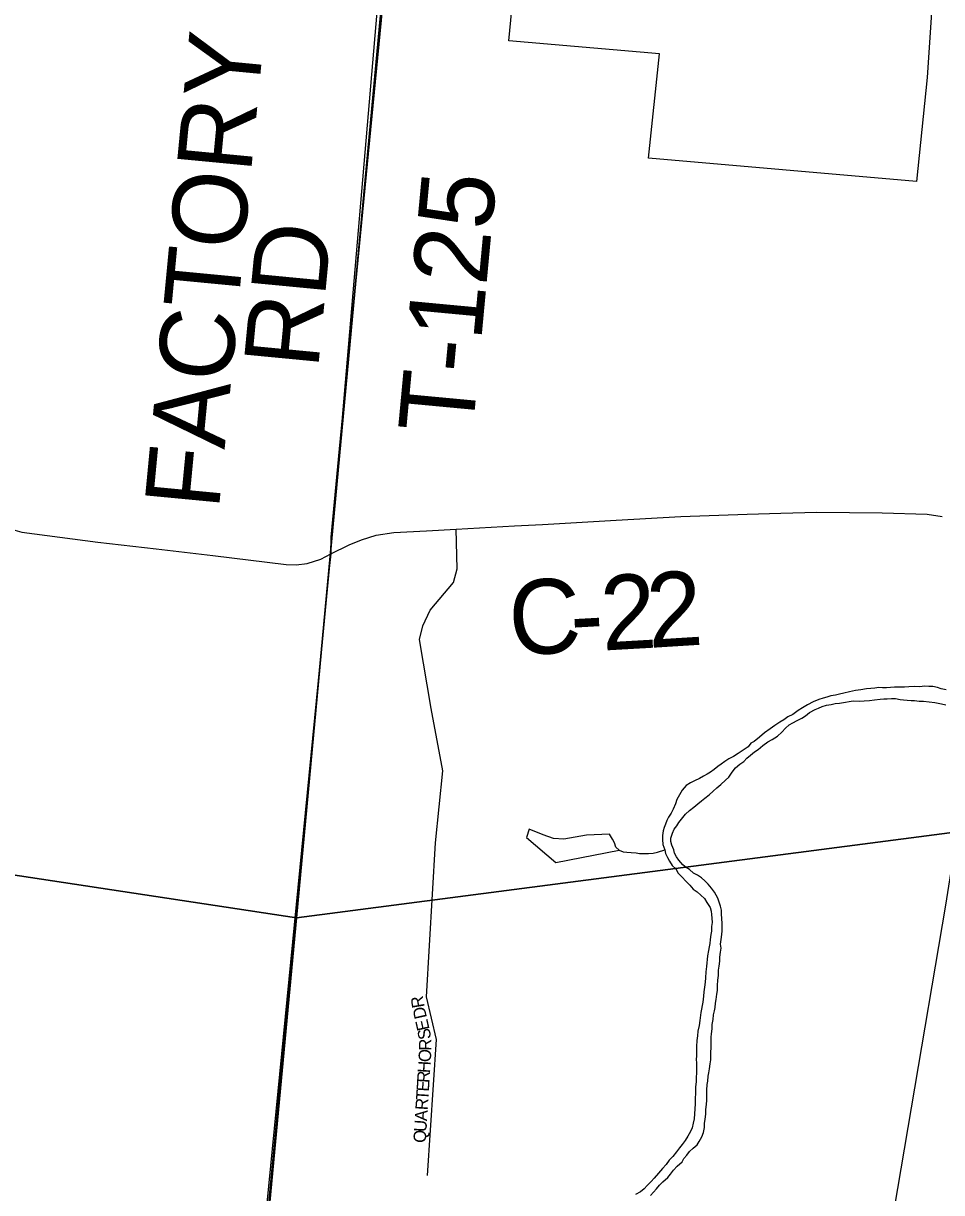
# Model space of a CAD drawing. Extents: x 1310247 to 1664935, y 284496 to 704931.
# Drawn here: x 1472666 to 1476358, y 565489 to 570190 of the extents above; entities that cross this region are included whole.
import ezdxf

# ---------------------------------------------------------------- set-up
doc = ezdxf.new("R2010")
doc.units = 0
for name, color, linetype in [('GM_P_State_Location', 7, 'Continuous'), ('GM_X_Adjacent_County', 7, 'Continuous'), ('GM_X_Corporation_Text', 7, 'Continuous'), ('GM_X_County', 7, 'Continuous'), ('GM_X_County_Road_Text', 7, 'Continuous'), ('GM_X_County_Subdivision_Text', 7, 'Continuous'), ('GM_X_Major_Lake_Text', 7, 'Continuous'), ('GM_X_Minor_River', 7, 'Continuous'), ('GM_X_Minor_River_Text', 7, 'Continuous'), ('GM_X_State_Location', 7, 'Continuous'), ('GM_X_Township_Road', 7, 'Continuous'), ('GM_X_Township_Subdivision', 7, 'Continuous')]:
    doc.layers.add(name, color=color, linetype=linetype)

msp = doc.modelspace()

# ---------------------------------------------------------------- linework, layer by layer
at = {"layer": 'GM_X_Adjacent_County'}
for points in [[(1473056.1, 558982.8), (1473395.8, 562740), (1473896, 567998.8), (1473901.7, 568057.1), (1473903.8, 568124.6), (1473937.4, 568479.4), (1474168.9, 570867.3), (1474180.4, 571094), (1474429.7, 573607), (1474493, 574321.3), (1474619.9, 575717.7), (1474730.5, 576926.4), (1474759.7, 577208.1), (1474777.3, 577410.9), (1474806.6, 577617.5), (1474844.5, 577811.7), (1474898, 578072.7)], [(1474898, 578072.7), (1474844.5, 577811.7), (1474806.6, 577617.5), (1474777.3, 577410.9), (1474759.7, 577208.1), (1474730.5, 576926.4), (1474619.9, 575717.7), (1474493, 574321.3), (1474429.7, 573607), (1474180.4, 571094), (1474168.9, 570867.3), (1473937.4, 568479.4), (1473903.8, 568124.6), (1473901.7, 568057.1), (1473896, 567998.8), (1473395.8, 562740), (1473056.1, 558982.8)]]:
    msp.add_lwpolyline(points, dxfattribs=at)
at = {"layer": 'GM_X_Corporation_Text'}
msp.add_lwpolyline([(1471936.6, 568117.5), (1472187.1, 568240.9), (1472238.8, 568259.7), (1472284.9, 568264.4), (1472337.6, 568258.8), (1472441.1, 568222.1), (1472527.6, 568181.6), (1472660.2, 568144), (1472965.9, 568104.5), (1473200.1, 568077.2), (1473427.7, 568050.9), (1473723.1, 568014.2), (1473762.2, 568013.2), (1473806.4, 568018.9), (1473862.5, 568036.4), (1473901.7, 568057.1)], dxfattribs=at)
at = {"layer": 'GM_X_County'}
for points in [[(1480023, 572924.8), (1479478.5, 567337.9), (1473763.6, 566593.3), (1474265.8, 571980.6)], [(1474265.8, 571980.6), (1473763.6, 566593.3), (1468398.6, 567407), (1468903.1, 572708.2)], [(1473763.6, 566593.3), (1473262.1, 561240.1), (1467880, 561994.1), (1468398.6, 567407)], [(1479478.5, 567337.9), (1478985.6, 561830.1), (1473262.1, 561240.1), (1473763.6, 566593.3)]]:
    msp.add_lwpolyline(points, close=True, dxfattribs=at)
at = {"layer": 'GM_X_County_Road_Text'}
msp.add_lwpolyline([(1473901.7, 568057.1), (1473975.5, 568093.8), (1474024.8, 568114.3), (1474083.7, 568132.9), (1474154.8, 568143.2), (1474287.3, 568150.2), (1474406.5, 568156.8), (1474640.2, 568169.4), (1474752.9, 568175.2), (1475049.4, 568193.1), (1475308.8, 568207.8), (1475575.8, 568217.4), (1475710.9, 568221.3), (1475855.6, 568224.5), (1476118.2, 568222.6), (1476299.4, 568217.4), (1476360.3, 568207.8)], dxfattribs=at)
at = {"layer": 'GM_X_County_Subdivision_Text'}
for points in [[(1473901.7, 568057.1), (1473903.8, 568124.6), (1473937.4, 568479.4), (1474168.9, 570867.3)], [(1474980.8, 562136.4), (1475037.1, 562500.4), (1475151.1, 562726.1), (1475823.7, 564058.2), (1475923.8, 564258.2), (1476001.4, 564444.7), (1476236.1, 565829.6), (1476374, 566645), (1476454.8, 567152.8), (1476483.8, 567391), (1476540, 567600.2), (1476652.7, 567820), (1476775.9, 568023.4)]]:
    msp.add_lwpolyline(points, dxfattribs=at)
at = {"layer": 'GM_X_Major_Lake_Text'}
for points in [[(1476347.8, 570696.1), (1476299.9, 569972.9), (1476256, 569554.7), (1475179.1, 569648.9), (1475223.1, 570067.6), (1474617.8, 570120), (1474682.6, 570784.8)], [(1474096.9, 570346.4), (1473937.4, 568479.4), (1473903.8, 568124.6), (1473901.7, 568057.1), (1473896, 567998.8), (1473563.7, 564614.1), (1473384.2, 564514.6), (1472736, 564423.5), (1472513.2, 564624.1)]]:
    msp.add_lwpolyline(points, dxfattribs=at)
at = {"layer": 'GM_X_Minor_River'}
for points in [[(1474929.7, 566925.6), (1474839.2, 566909.5), (1474797.2, 566912.4), (1474755.5, 566927.4), (1474699.9, 566950.7), (1474689.2, 566916.8), (1474807.1, 566815.9), (1475061.6, 566865.1)], [(1475061.6, 566865.1), (1475047.9, 566877.4), (1475042.3, 566895.7), (1475034.7, 566909.9), (1475022.4, 566930.6), (1474929.7, 566925.6)]]:
    msp.add_lwpolyline(points, dxfattribs=at)
at = {"layer": 'GM_X_Minor_River_Text'}
for points in [[(1476376.3, 567510.5), (1476356.4, 567515.1), (1476340.4, 567519.5), (1476322.5, 567523.9), (1476306.4, 567524.3), (1476288.4, 567524.8), (1476270.3, 567523.2), (1476248.2, 567523.8), (1476226.1, 567522.3), (1476208, 567520.8), (1476188, 567521.3), (1476167.9, 567521.8), (1476151.8, 567520.2), (1476135.7, 567518.6), (1476119.7, 567519), (1476105.7, 567519.3), (1476089.6, 567517.7), (1476073.5, 567516.1), (1476055.4, 567514.6), (1476033.2, 567511.1), (1476011.1, 567507.7), (1475986.8, 567502.2), (1475964.6, 567496.8), (1475946.5, 567493.2), (1475930.3, 567489.6), (1475912.2, 567486), (1475896, 567480.4), (1475881.9, 567476.8), (1475863.7, 567471.2), (1475841.3, 567461.7), (1475819, 567450.2), (1475798.6, 567438.7), (1475780.3, 567427.1), (1475759.8, 567411.6), (1475739.5, 567402.1), (1475723.1, 567390.4), (1475706.8, 567380.8), (1475686.4, 567367.3), (1475668, 567353.7), (1475645.6, 567338.2), (1475625, 567320.6), (1475604.5, 567303.1), (1475590.3, 567295.4), (1475579.9, 567281.6), (1475559.5, 567268.1), (1475539.1, 567254.5), (1475520.7, 567242.9), (1475502.4, 567233.4), (1475486.1, 567221.7), (1475471.8, 567212.1), (1475457.5, 567202.4), (1475443.2, 567190.7), (1475428.8, 567179), (1475414.6, 567171.3), (1475400.3, 567163.7), (1475384, 567154), (1475363.7, 567144.5), (1475347.5, 567136.9), (1475331.1, 567125.3), (1475314.6, 567107.6), (1475304.1, 567087.8), (1475293.6, 567070)], [(1475730.3, 567356.1), (1475744.7, 567369.8), (1475758.9, 567377.5), (1475777.2, 567387.1), (1475795.5, 567396.6), (1475809.8, 567406.3), (1475826.2, 567420), (1475848.6, 567431.4), (1475862.8, 567437.1), (1475877, 567442.8), (1475895.2, 567448.3), (1475913.3, 567451.9), (1475929.5, 567455.5), (1475947.6, 567457.1), (1475971.7, 567460.5), (1475985.9, 567464.1), (1476002, 567465.7), (1476028, 567465.1), (1476046.1, 567466.6), (1476068.2, 567468.1), (1476088.3, 567469.6), (1476110.5, 567473), (1476124.6, 567474.7), (1476138.6, 567474.3), (1476156.7, 567475.9), (1476172.8, 567475.5), (1476190.7, 567471), (1476204.8, 567470.7), (1476218.7, 567468.3), (1476234.8, 567467.9), (1476248.8, 567467.6), (1476266.8, 567465.1), (1476284.8, 567464.7), (1476306.9, 567462.1), (1476330.9, 567459.5), (1476356.8, 567454.8), (1476374.8, 567450.4)], [(1475404.3, 565750.6), (1475404.7, 565766.6), (1475407.2, 565784.6), (1475409.7, 565804.6), (1475410.2, 565822.7), (1475412.7, 565842.7), (1475413.2, 565860.7), (1475413.7, 565882.8), (1475414.2, 565900.8), (1475414.8, 565922.9), (1475417.1, 565936.9), (1475419.6, 565956.9), (1475422, 565970.9), (1475424.4, 565986.9), (1475426.9, 566006.9), (1475429.4, 566022.9), (1475429.8, 566038.9), (1475430.2, 566055), (1475430.5, 566069), (1475430.9, 566083.1), (1475431.2, 566097.1), (1475431.7, 566113.2), (1475432, 566127.2), (1475434.5, 566147.2), (1475435, 566165.2), (1475439.5, 566185.2), (1475440, 566203.3), (1475444.4, 566219.2), (1475446.8, 566233.2), (1475449.2, 566251.2), (1475451.6, 566265.2), (1475454.2, 566287.2), (1475456.5, 566301.2), (1475457, 566321.2), (1475457.6, 566343.3), (1475460.1, 566361.3), (1475460.6, 566383.4), (1475463.1, 566399.4), (1475465.6, 566419.4), (1475466, 566435.4), (1475468.5, 566455.4), (1475470.9, 566471.4), (1475469.3, 566487.5), (1475472, 566515.6), (1475474.7, 566539.6), (1475475, 566553.6), (1475475.5, 566571.7), (1475473.9, 566589.8), (1475472.4, 566609.9), (1475472.8, 566623.9), (1475469.2, 566640.1), (1475463.6, 566656.3), (1475458, 566672.5), (1475444.6, 566696.9), (1475433, 566713.2), (1475419.3, 566729.6), (1475405.6, 566742), (1475391.9, 566754.4), (1475376.1, 566764.8), (1475360.2, 566773.3), (1475344.6, 566787.7), (1475330.7, 566796.1), (1475317, 566806.5), (1475301.4, 566824.9), (1475291.7, 566839.2), (1475284, 566853.5), (1475280.4, 566867.6), (1475272.8, 566885.8), (1475269.2, 566900), (1475269.5, 566914), (1475276.1, 566933.9), (1475282.5, 566949.8), (1475292.9, 566963.6), (1475301.3, 566977.5), (1475317.8, 566997.1), (1475328.2, 567010.9), (1475344.6, 567024.6), (1475361, 567038.2), (1475377.4, 567051.8), (1475391.7, 567063.5), (1475406.1, 567075.2), (1475422.5, 567088.8), (1475438.9, 567102.5), (1475453.3, 567116.2), (1475469.7, 567129.8), (1475488.2, 567147.4), (1475502.5, 567159.1), (1475515.1, 567178.9), (1475529.6, 567196.6), (1475546, 567212.2), (1475562.3, 567221.8), (1475574.7, 567235.6), (1475589.1, 567247.2), (1475605.5, 567260.9), (1475619.8, 567270.6), (1475638.2, 567286.2), (1475658.7, 567301.7), (1475677, 567311.3), (1475697.4, 567324.8), (1475715.8, 567340.4), (1475730.3, 567356.1)], [(1475293.6, 567070), (1475287.1, 567052.1), (1475278.5, 567030.2), (1475270.1, 567014.4), (1475259.7, 566998.6), (1475253.3, 566984.7), (1475246.9, 566970.8), (1475242.5, 566956.9), (1475238.2, 566942.9), (1475235.7, 566924.9), (1475235.3, 566908.9), (1475236.8, 566888.8), (1475244.3, 566866.5), (1475247.9, 566852.4), (1475255.5, 566836.1), (1475263.2, 566821.9), (1475274.7, 566803.5), (1475288.5, 566791.1), (1475298, 566772.8), (1475315.7, 566756.3), (1475327.3, 566742), (1475345, 566725.5), (1475358.6, 566709.1), (1475374.4, 566698.7), (1475390.1, 566684.2), (1475403.8, 566671.8), (1475413.4, 566655.5), (1475426.9, 566635.1), (1475430.6, 566621), (1475432.2, 566606.9), (1475433.9, 566592.8), (1475435.4, 566574.7), (1475433, 566558.7), (1475432.6, 566540.6), (1475430.2, 566526.7), (1475427.7, 566506.6), (1475425.3, 566490.7), (1475422.9, 566476.7), (1475420.5, 566462.7), (1475416, 566440.7), (1475415.6, 566426.7), (1475413.2, 566412.7), (1475412.9, 566398.6), (1475410.3, 566376.6), (1475407.7, 566352.6), (1475407.2, 566334.5), (1475404.7, 566314.5), (1475402.2, 566296.5), (1475399.8, 566278.5), (1475397.2, 566254.5), (1475394.8, 566240.5), (1475392.4, 566226.5), (1475390.1, 566212.5), (1475385.2, 566180.5), (1475382.7, 566160.5), (1475378.1, 566138.6), (1475375.6, 566118.6), (1475373.1, 566100.6), (1475372.5, 566076.5), (1475372.1, 566060.4), (1475371.6, 566038.4), (1475371.2, 566024.3), (1475372.8, 566010.3), (1475372.2, 565984.2), (1475371.8, 565968.1), (1475371.4, 565954.1), (1475370.9, 565934), (1475368.4, 565914), (1475367.8, 565890), (1475367.2, 565865.9), (1475366.6, 565845.8), (1475366.1, 565825.8), (1475363.6, 565805.8), (1475363.1, 565785.7), (1475358.6, 565767.8), (1475354.1, 565749.8), (1475347.7, 565733.9), (1475337.2, 565716.1), (1475326.7, 565698.3), (1475314.3, 565682.6), (1475303.9, 565668.8), (1475291.5, 565653), (1475276.9, 565633.3), (1475262.5, 565619.7), (1475250, 565601.9), (1475235.6, 565586.2), (1475219, 565566.6), (1475202.5, 565546.9), (1475190.1, 565533.2), (1475173.6, 565517.5), (1475161.3, 565503.8), (1475146.9, 565492.1), (1475126.5, 565480.6)], [(1475061.6, 566865.1), (1475077.5, 566858.6), (1475091.5, 566858.3), (1475109.5, 566855.8), (1475129.6, 566855.3), (1475143.6, 566853), (1475161.6, 566852.5), (1475179.7, 566852.1), (1475197.8, 566853.6), (1475215.9, 566857.2), (1475244.3, 566866.5)], [(1475186.7, 565477), (1475199, 565490.8), (1475211.4, 565504.5), (1475223.8, 565518.3), (1475236.2, 565532), (1475256.7, 565549.6), (1475267.1, 565563.3), (1475279.6, 565579.1), (1475294, 565594.8), (1475314.5, 565612.3), (1475320.9, 565626.2), (1475333.3, 565639.9), (1475343.7, 565653.7), (1475358.1, 565667.4), (1475374.5, 565681.1), (1475382.8, 565694.9), (1475393.3, 565712.7), (1475399.8, 565730.6), (1475404.3, 565750.6)]]:
    msp.add_lwpolyline(points, dxfattribs=at)
at = {"layer": 'GM_X_State_Location'}
msp.add_lwpolyline([(1474290.5, 565557.8), (1474326.8, 566105.1), (1474286.9, 566275.5), (1474323.1, 566895.3), (1474352.1, 567185.2), (1474305, 567435.3), (1474258.8, 567712.6), (1474272.2, 567767.6), (1474301.4, 567830.4), (1474395.6, 567942.7), (1474410.1, 567997.1), (1474406.5, 568156.8)], dxfattribs=at)

# ---------------------------------------------------------------- texts
at = {"layer": 'GM_P_State_Location'}
for s, rotation, p in [('R', 99.7337, (1474279.3, 566235.5)), ('D', 102.778, (1474288.9, 566193.3)), ('E', 102.5437, (1474299.5, 566145.9)), ('S', 99.6819, (1474306, 566108.5)), ('R', 89.3763, (1474306.3, 566059.1)), ('O', 86.4573, (1474303.5, 566012.4)), ('H', 86.4573, (1474300.8, 565968.5)), ('E', 86.4818, (1474296.2, 565893.9)), ('R', 86.4509, (1474298.3, 565929)), ('T', 86.4428, (1474294, 565858.8)), ('R', 86.4505, (1474291.5, 565819.2)), ('A', 86.4573, (1474288.8, 565775.3)), ('U', 86.4573, (1474286.1, 565731.4)), ('Q', 86.4564, (1474283.4, 565687.5))]:
    msp.add_text(s, height=50, rotation=rotation, dxfattribs=at).set_placement(p)
at = {"layer": 'GM_X_Township_Road'}
for s, rotation, p in [('C', 3.1785, (1474625.1, 567647.7)), ('2', 3.2598, (1474994.6, 567668.2)), ('2', 3.5533, (1475180.8, 567678.8)), ('-', 3.1828, (1474871.2, 567661.3))]:
    msp.add_text(s, height=300, rotation=rotation, dxfattribs=at).set_placement(p)
at = {"layer": 'GM_X_Township_Subdivision'}
for s, rotation, p in [('FACTORY', 84.5523, (1473451.6, 568231.2)), ('T-125', 84.6536, (1474471.1, 568533.1)), ('RD', 84.5353, (1473850.6, 568797.2))]:
    msp.add_text(s, height=300, rotation=rotation, dxfattribs=at).set_placement(p)

doc.saveas('drawing.dxf')
